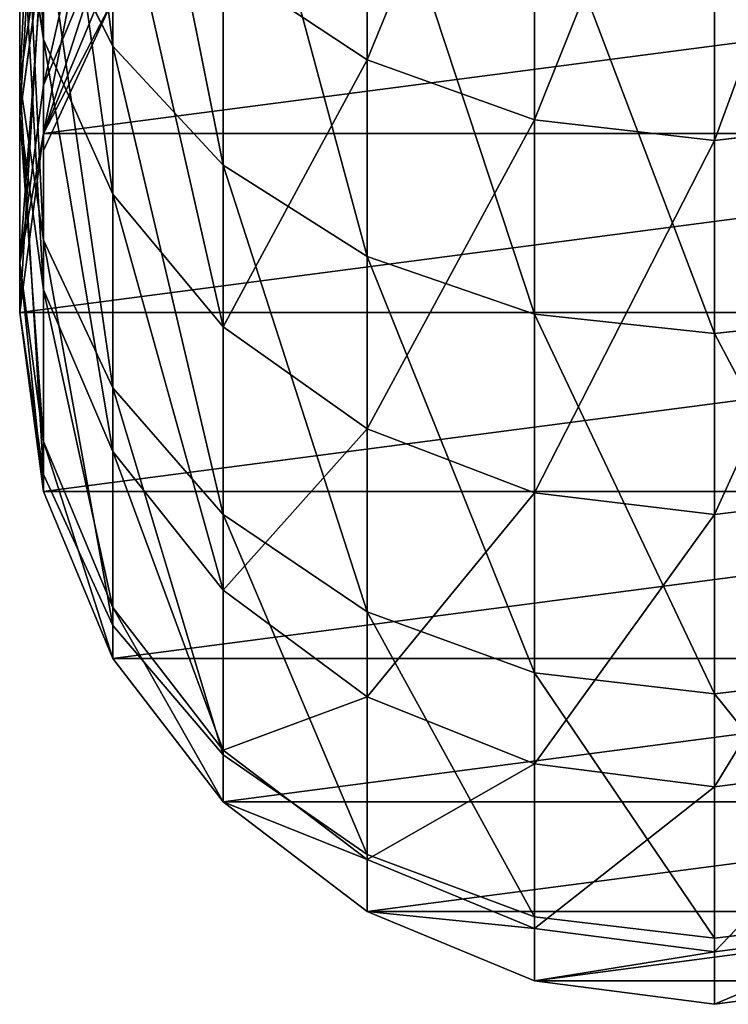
# Model space of a CAD drawing. Header units: inches. Extents: x 15 to 546804, y -66 to 267312.
# Tile 396 of 478: x 433599.34 to 433607.5, y 134581.32 to 134592.67. Entities that reach past the tile are written whole.
import ezdxf

# ---------------------------------------------------------------- set-up
doc = ezdxf.new("R2010")
doc.units = ezdxf.units.IN
doc.header["$MEASUREMENT"] = 0

msp = doc.modelspace()

# ---------------------------------------------------------------- linework, layer by layer
at = {"color": 7, "extrusion": (-1, -1.27576e-07, -3.33067e-16)}
for p, q in [((433603.336, 134597.544, 1633.463), (433603.336, 134592.207, 1625.564)), ((433600.408, 134592.365, 971.322), (433600.408, 134597.349, 963.685)), ((433605.266, 134596.912, 1633.954), (433605.266, 134591.516, 1625.967)), ((433607.336, 134596.696, 1634.121), (433607.336, 134591.28, 1626.105)), ((433599.609, 134596.406, 1623.114), (433599.609, 134592.441, 1615.155)), ((433601.68, 134590.994, 970.55), (433601.68, 134596.091, 962.739)), ((433599.336, 134591.958, 980.958), (433599.336, 134595.677, 973.183)), ((433603.336, 134589.941, 969.959), (433603.336, 134595.125, 962.014)), ((433600.408, 134594.738, 1624.087), (433600.408, 134590.66, 1615.9)), ((433605.266, 134589.279, 969.587), (433605.266, 134594.518, 961.558)), ((433599.609, 134592.441, 1615.155), (433599.336, 134594.353, 1614.356)), ((433599.336, 134594.353, 1614.356), (433599.336, 134591.56, 1606.203)), ((433607.336, 134589.054, 969.46), (433607.336, 134594.311, 961.403)), ((433599.609, 134590.132, 980.228), (433599.609, 134593.963, 972.22)), ((433600.408, 134592.365, 971.322), (433599.609, 134593.963, 972.22)), ((433599.609, 134591.918, 1597.481), (433600.408, 134593.832, 1597.226)), ((433599.336, 134591.958, 980.958), (433599.609, 134593.784, 981.687)), ((433599.609, 134591.359, 989.154), (433599.609, 134593.784, 981.687)), ((433599.336, 134591.56, 1606.203), (433599.609, 134593.56, 1605.662)), ((433599.609, 134593.56, 1605.662), (433599.609, 134591.918, 1597.481)), ((433599.609, 134591.359, 1589.018), (433600.408, 134593.281, 1588.891)), ((433600.408, 134593.281, 1589.154), (433599.609, 134591.359, 1589.154)), ((433600.408, 134593.281, 989.154), (433599.609, 134591.359, 989.154)), ((433603.336, 134592.207, 1625.564), (433601.68, 134593.306, 1624.923)), ((433601.68, 134593.306, 1624.923), (433601.68, 134589.13, 1616.54)), ((433599.609, 134591.162, 989.76), (433600.408, 134592.901, 990.325)), ((433600.408, 134590.66, 1615.9), (433599.609, 134592.441, 1615.155)), ((433599.609, 134592.441, 1615.155), (433599.609, 134589.559, 1606.744)), ((433600.408, 134588.43, 979.548), (433600.408, 134592.365, 971.322)), ((433601.68, 134590.994, 970.55), (433600.408, 134592.365, 971.322)), ((433605.266, 134591.516, 1625.967), (433603.336, 134592.207, 1625.564)), ((433603.336, 134592.207, 1625.564), (433603.336, 134587.956, 1617.031)), ((433599.336, 134589.296, 989.154), (433599.336, 134591.958, 980.958)), ((433599.609, 134590.132, 980.228), (433599.336, 134591.958, 980.958)), ((433599.336, 134589.864, 1597.753), (433599.609, 134591.918, 1597.481)), ((433599.609, 134591.918, 1597.481), (433599.609, 134591.359, 1589.154)), ((433599.609, 134589.559, 1606.744), (433599.336, 134591.56, 1606.203)), ((433599.336, 134591.56, 1606.203), (433599.336, 134589.864, 1597.753)), ((433607.336, 134591.28, 1626.105), (433605.266, 134591.516, 1625.967)), ((433605.266, 134591.516, 1625.967), (433605.266, 134587.218, 1617.34)), ((433609.407, 134591.516, 1625.967), (433607.336, 134591.28, 1626.105)), ((433599.336, 134589.295, 1589.154), (433599.609, 134591.359, 1589.018)), ((433599.609, 134591.359, 1589.154), (433599.336, 134589.295, 1589.154)), ((433599.609, 134591.359, 989.154), (433599.336, 134589.296, 989.154)), ((433599.609, 134591.359, 1589.154), (433599.609, 134591.359, 1589.018)), ((433599.609, 134591.359, 1589.018), (433599.609, 134591.359, 989.154)), ((433599.609, 134591.162, 989.76), (433599.609, 134591.359, 989.154)), ((433607.336, 134591.28, 1626.105), (433607.336, 134586.967, 1617.445)), ((433601.68, 134586.969, 978.964), (433601.68, 134590.994, 970.55)), ((433603.336, 134589.941, 969.959), (433601.68, 134590.994, 970.55)), ((433601.68, 134589.13, 1616.54), (433600.408, 134590.66, 1615.9)), ((433600.408, 134590.66, 1615.9), (433600.408, 134587.695, 1607.248)), ((433599.609, 134587.429, 988.548), (433599.609, 134590.132, 980.228)), ((433600.408, 134588.43, 979.548), (433599.609, 134590.132, 980.228)), ((433599.609, 134587.81, 1598.026), (433599.336, 134589.864, 1597.753)), ((433599.336, 134589.864, 1597.753), (433599.336, 134589.295, 1589.154)), ((433603.336, 134585.848, 978.516), (433603.336, 134589.941, 969.959)), ((433605.266, 134589.279, 969.587), (433603.336, 134589.941, 969.959)), ((433600.408, 134587.695, 1607.248), (433599.609, 134589.559, 1606.744)), ((433599.609, 134589.559, 1606.744), (433599.609, 134587.81, 1598.026)), ((433599.336, 134589.295, 1589.154), (433599.336, 134589.296, 989.154)), ((433599.336, 134589.296, 989.154), (433599.609, 134587.232, 989.154)), ((433599.609, 134587.429, 988.548), (433599.336, 134589.296, 989.154)), ((433599.609, 134587.232, 1589.291), (433599.336, 134589.295, 1589.154)), ((433599.336, 134589.295, 1589.154), (433599.609, 134587.232, 1589.154)), ((433607.336, 134589.296, 989.154), (433607.336, 134589.295, 1589.154)), ((433605.266, 134585.143, 978.235), (433605.266, 134589.279, 969.587)), ((433607.336, 134589.054, 969.46), (433605.266, 134589.279, 969.587)), ((433609.407, 134589.279, 969.587), (433607.336, 134589.054, 969.46)), ((433603.336, 134587.956, 1617.031), (433601.68, 134589.13, 1616.54)), ((433601.68, 134589.13, 1616.54), (433601.68, 134586.095, 1607.681)), ((433607.336, 134584.902, 978.139), (433607.336, 134589.054, 969.46)), ((433600.408, 134585.69, 987.983), (433600.408, 134588.43, 979.548)), ((433601.68, 134586.969, 978.964), (433600.408, 134588.43, 979.548)), ((433605.266, 134587.218, 1617.34), (433603.336, 134587.956, 1617.031)), ((433603.336, 134587.956, 1617.031), (433603.336, 134584.866, 1608.013)), ((433600.408, 134585.896, 1598.281), (433599.609, 134587.81, 1598.026)), ((433599.609, 134587.81, 1598.026), (433599.609, 134587.232, 1589.291)), ((433601.68, 134586.095, 1607.681), (433600.408, 134587.695, 1607.248)), ((433600.408, 134587.695, 1607.248), (433600.408, 134585.896, 1598.281)), ((433600.408, 134585.69, 987.983), (433599.609, 134587.429, 988.548)), ((433600.408, 134585.31, 1589.418), (433599.609, 134587.232, 1589.291)), ((433599.609, 134587.232, 1589.154), (433600.408, 134585.31, 1589.154)), ((433599.609, 134587.232, 1589.154), (433599.609, 134587.232, 989.154)), ((433599.609, 134587.232, 989.154), (433600.408, 134585.31, 989.154)), ((433607.336, 134586.967, 1617.445), (433605.266, 134587.218, 1617.34)), ((433605.266, 134587.218, 1617.34), (433605.266, 134584.094, 1608.222)), ((433609.407, 134587.218, 1617.34), (433607.336, 134586.967, 1617.445)), ((433601.68, 134584.197, 987.498), (433601.68, 134586.969, 978.964)), ((433603.336, 134585.848, 978.516), (433601.68, 134586.969, 978.964)), ((433607.336, 134586.967, 1617.445), (433607.336, 134583.831, 1608.293)), ((433603.336, 134584.866, 1608.013), (433601.68, 134586.095, 1607.681)), ((433601.68, 134586.095, 1607.681), (433601.68, 134584.252, 1598.499)), ((433601.68, 134584.252, 1598.499), (433600.408, 134585.896, 1598.281)), ((433600.408, 134585.896, 1598.281), (433600.408, 134585.31, 1589.418)), ((433603.336, 134583.051, 987.126), (433603.336, 134585.848, 978.516)), ((433605.266, 134585.143, 978.235), (433603.336, 134585.848, 978.516)), ((433601.68, 134584.197, 987.498), (433600.408, 134585.69, 987.983)), ((433601.68, 134583.659, 1589.527), (433600.408, 134585.31, 1589.418)), ((433600.408, 134585.31, 1589.154), (433601.68, 134583.659, 1589.154)), ((433600.408, 134585.31, 1589.154), (433600.408, 134585.31, 989.154)), ((433600.408, 134585.31, 989.154), (433601.68, 134583.659, 989.154)), ((433605.266, 134582.331, 986.892), (433605.266, 134585.143, 978.235)), ((433607.336, 134584.902, 978.139), (433605.266, 134585.143, 978.235)), ((433609.407, 134585.143, 978.235), (433607.336, 134584.902, 978.139)), ((433605.266, 134584.094, 1608.222), (433603.336, 134584.866, 1608.013)), ((433603.336, 134584.866, 1608.013), (433603.336, 134582.991, 1598.666)), ((433607.336, 134582.085, 986.812), (433607.336, 134584.902, 978.139)), ((433603.336, 134582.991, 1598.666), (433601.68, 134584.252, 1598.499)), ((433601.68, 134584.252, 1598.499), (433601.68, 134583.659, 1589.527)), ((433603.336, 134583.051, 987.126), (433601.68, 134584.197, 987.498)), ((433607.336, 134583.831, 1608.293), (433605.266, 134584.094, 1608.222)), ((433605.266, 134584.094, 1608.222), (433605.266, 134582.198, 1598.772)), ((433609.407, 134584.094, 1608.222), (433607.336, 134583.831, 1608.293)), ((433607.336, 134583.831, 1608.293), (433607.336, 134581.927, 1598.808)), ((433603.336, 134582.392, 1589.611), (433601.68, 134583.659, 1589.527)), ((433601.68, 134583.659, 1589.154), (433603.336, 134582.392, 1589.154)), ((433601.68, 134583.659, 1589.154), (433601.68, 134583.659, 989.154)), ((433601.68, 134583.659, 989.154), (433603.336, 134582.392, 989.154)), ((433605.266, 134582.331, 986.892), (433603.336, 134583.051, 987.126)), ((433605.266, 134582.198, 1598.772), (433603.336, 134582.991, 1598.666)), ((433603.336, 134582.991, 1598.666), (433603.336, 134582.392, 1589.611)), ((433605.266, 134581.595, 1589.663), (433603.336, 134582.392, 1589.611)), ((433603.336, 134582.392, 1589.154), (433605.266, 134581.595, 1589.154)), ((433603.336, 134582.392, 1589.154), (433603.336, 134582.392, 989.154)), ((433603.336, 134582.392, 989.154), (433605.266, 134581.595, 989.154)), ((433607.336, 134582.085, 986.812), (433605.266, 134582.331, 986.892)), ((433609.407, 134582.331, 986.892), (433607.336, 134582.085, 986.812)), ((433607.336, 134581.927, 1598.808), (433605.266, 134582.198, 1598.772)), ((433605.266, 134582.198, 1598.772), (433605.266, 134581.595, 1589.663)), ((433609.407, 134582.198, 1598.772), (433607.336, 134581.927, 1598.808)), ((433607.336, 134581.927, 1598.808), (433607.336, 134581.324, 1589.681)), ((433607.336, 134581.324, 1589.681), (433605.266, 134581.595, 1589.663)), ((433605.266, 134581.595, 1589.154), (433607.336, 134581.324, 1589.154)), ((433605.266, 134581.595, 1589.154), (433605.266, 134581.595, 989.154)), ((433605.266, 134581.595, 989.154), (433607.336, 134581.324, 989.154)), ((433609.407, 134581.595, 1589.663), (433607.336, 134581.324, 1589.681)), ((433607.336, 134581.324, 1589.154), (433609.407, 134581.595, 1589.154)), ((433607.336, 134581.324, 989.154), (433609.407, 134581.595, 989.154)), ((433607.336, 134581.324, 1589.154), (433607.336, 134581.324, 989.154))]:
    msp.add_line(p, q, dxfattribs=at)
for centre, start, end in [((-134652.555, 1005.192, -433607.354), 254.99999, 345.78565), ((-134654.555, 1589.154, -433607.354), 359.99999, 90.78565)]:
    msp.add_arc(centre, 65.315, start, end, dxfattribs=at)

# ---------------------------------------------------------------- meshes
at = {"color": 7}
mesh = msp.add_polyface(dxfattribs=at)
corners = [(433599.609, 134598.814, 964.785), (433600.408, 134592.365, 971.322), (433600.408, 134597.349, 963.685), (433599.609, 134593.963, 972.22)]
mesh.append_faces([[corners[k] for k in face] for face in [(0, 1, 2), (1, 0, 3)]], dxfattribs={"vtx0": -1, "color": 7})
mesh = msp.add_polyface(dxfattribs=at)
corners = [(433601.68, 134593.306, 1624.923), (433603.336, 134597.544, 1633.463), (433603.336, 134592.207, 1625.564), (433601.68, 134598.549, 1632.683)]
mesh.append_faces([[corners[k] for k in face] for face in [(0, 1, 2), (1, 0, 3)]], dxfattribs={"vtx0": -1, "color": 7})
mesh = msp.add_polyface(dxfattribs=at)
corners = [(433599.336, 134598.196, 1622.07), (433599.609, 134592.441, 1615.155), (433599.336, 134594.353, 1614.356), (433599.609, 134596.406, 1623.114)]
mesh.append_faces([[corners[k] for k in face] for face in [(0, 1, 2), (1, 0, 3)]], dxfattribs={"vtx0": -1, "color": 7})
mesh = msp.add_polyface(dxfattribs=at)
corners = [(433603.336, 134592.207, 1625.564), (433605.266, 134596.912, 1633.954), (433605.266, 134591.516, 1625.967), (433603.336, 134597.544, 1633.463)]
mesh.append_faces([[corners[k] for k in face] for face in [(0, 1, 2), (1, 0, 3)]], dxfattribs={"vtx0": -1, "color": 7})
mesh = msp.add_polyface(dxfattribs=at)
corners = [(433599.609, 134597.391, 974.147), (433599.336, 134591.958, 980.958), (433599.336, 134595.677, 973.183), (433599.609, 134593.784, 981.687)]
mesh.append_faces([[corners[k] for k in face] for face in [(0, 1, 2), (1, 0, 3)]], dxfattribs={"vtx0": -1, "color": 7})
mesh = msp.add_polyface(dxfattribs=at)
corners = [(433600.408, 134597.349, 963.685), (433601.68, 134590.994, 970.55), (433601.68, 134596.091, 962.739), (433600.408, 134592.365, 971.322)]
mesh.append_faces([[corners[k] for k in face] for face in [(0, 1, 2), (1, 0, 3)]], dxfattribs={"vtx0": -1, "color": 7})
mesh = msp.add_polyface(dxfattribs=at)
corners = [(433609.407, 134581.595, 1589.154), (433605.266, 134581.595, 1589.154), (433607.336, 134581.324, 1589.154), (433611.336, 134582.392, 1589.154), (433603.336, 134582.392, 1589.154), (433612.993, 134583.659, 1589.154), (433601.68, 134583.659, 1589.154), (433614.265, 134585.31, 1589.154), (433600.408, 134585.31, 1589.154), (433615.064, 134587.232, 1589.154), (433599.609, 134587.232, 1589.154), (433615.336, 134589.295, 1589.154), (433599.336, 134589.295, 1589.154), (433615.064, 134591.359, 1589.154), (433599.609, 134591.359, 1589.154), (433614.265, 134593.281, 1589.154), (433600.408, 134593.281, 1589.154), (433612.993, 134594.932, 1589.154), (433601.68, 134594.932, 1589.154), (433611.336, 134596.199, 1589.154), (433603.336, 134596.199, 1589.154), (433609.407, 134596.995, 1589.154), (433605.266, 134596.995, 1589.154), (433607.336, 134597.267, 1589.154)]
mesh.append_faces([[corners[k] for k in face] for face in [(0, 1, 2), (22, 21, 23)]], dxfattribs={"vtx0": -1, "color": 7})
mesh.append_faces([[corners[k] for k in face] for face in [(1, 3, 4), (4, 5, 6), (6, 7, 8), (8, 9, 10), (10, 11, 12), (12, 13, 14), (14, 15, 16), (16, 17, 18), (18, 19, 20), (20, 21, 22)]], dxfattribs={"vtx0": -1, "vtx1": -1, "color": 7})
mesh.append_faces([[corners[k] for k in face] for face in [(1, 0, 3), (4, 3, 5), (6, 5, 7), (8, 7, 9), (10, 9, 11), (12, 11, 13), (14, 13, 15), (16, 15, 17), (18, 17, 19), (20, 19, 21)]], dxfattribs={"vtx0": -1, "vtx2": -1, "color": 7})
mesh = msp.add_polyface(dxfattribs=at)
corners = [(433605.266, 134591.516, 1625.967), (433607.336, 134596.696, 1634.121), (433607.336, 134591.28, 1626.105), (433605.266, 134596.912, 1633.954)]
mesh.append_faces([[corners[k] for k in face] for face in [(0, 1, 2), (1, 0, 3)]], dxfattribs={"vtx0": -1, "color": 7})
mesh = msp.add_polyface(dxfattribs=at)
corners = [(433607.336, 134591.28, 1626.105), (433609.407, 134596.912, 1633.954), (433609.407, 134591.516, 1625.967), (433607.336, 134596.696, 1634.121)]
mesh.append_faces([[corners[k] for k in face] for face in [(0, 1, 2), (1, 0, 3)]], dxfattribs={"vtx0": -1, "color": 7})
mesh = msp.add_polyface(dxfattribs=at)
corners = [(433599.609, 134596.406, 1623.114), (433600.408, 134590.66, 1615.9), (433599.609, 134592.441, 1615.155), (433600.408, 134594.738, 1624.087)]
mesh.append_faces([[corners[k] for k in face] for face in [(0, 1, 2), (1, 0, 3)]], dxfattribs={"vtx0": -1, "color": 7})
mesh = msp.add_polyface(dxfattribs=at)
corners = [(433599.609, 134596.265, 1613.556), (433599.336, 134591.56, 1606.203), (433599.609, 134593.56, 1605.662), (433599.336, 134594.353, 1614.356)]
mesh.append_faces([[corners[k] for k in face] for face in [(0, 1, 2), (1, 0, 3)]], dxfattribs={"vtx0": -1, "color": 7})
mesh = msp.add_polyface(dxfattribs=at)
corners = [(433601.68, 134596.091, 962.739), (433603.336, 134589.941, 969.959), (433603.336, 134595.125, 962.014), (433601.68, 134590.994, 970.55)]
mesh.append_faces([[corners[k] for k in face] for face in [(0, 1, 2), (1, 0, 3)]], dxfattribs={"vtx0": -1, "color": 7})
mesh = msp.add_polyface(dxfattribs=at)
corners = [(433599.336, 134595.677, 973.183), (433599.609, 134590.132, 980.228), (433599.609, 134593.963, 972.22), (433599.336, 134591.958, 980.958)]
mesh.append_faces([[corners[k] for k in face] for face in [(0, 1, 2), (1, 0, 3)]], dxfattribs={"vtx0": -1, "color": 7})
mesh = msp.add_polyface(dxfattribs=at)
corners = [(433600.408, 134595.486, 982.367), (433599.609, 134591.359, 989.154), (433599.609, 134593.784, 981.687), (433600.408, 134593.281, 989.154)]
mesh.append_faces([[corners[k] for k in face] for face in [(0, 1, 2), (1, 0, 3)]], dxfattribs={"vtx0": -1, "color": 7})
mesh = msp.add_polyface(dxfattribs=at)
corners = [(433600.408, 134595.424, 1605.158), (433599.609, 134591.918, 1597.481), (433600.408, 134593.832, 1597.226), (433599.609, 134593.56, 1605.662)]
mesh.append_faces([[corners[k] for k in face] for face in [(0, 1, 2), (1, 0, 3)]], dxfattribs={"vtx0": -1, "color": 7})
mesh = msp.add_polyface(dxfattribs=at)
corners = [(433603.336, 134595.125, 962.014), (433605.266, 134589.279, 969.587), (433605.266, 134594.518, 961.558), (433603.336, 134589.941, 969.959)]
mesh.append_faces([[corners[k] for k in face] for face in [(0, 1, 2), (1, 0, 3)]], dxfattribs={"vtx0": -1, "color": 7})
mesh = msp.add_polyface(dxfattribs=at)
corners = [(433600.408, 134594.738, 1624.087), (433601.68, 134589.13, 1616.54), (433600.408, 134590.66, 1615.9), (433601.68, 134593.306, 1624.923)]
mesh.append_faces([[corners[k] for k in face] for face in [(0, 1, 2), (1, 0, 3)]], dxfattribs={"vtx0": -1, "color": 7})
mesh = msp.add_polyface(dxfattribs=at)
corners = [(433605.266, 134594.518, 961.558), (433607.336, 134589.054, 969.46), (433607.336, 134594.311, 961.403), (433605.266, 134589.279, 969.587)]
mesh.append_faces([[corners[k] for k in face] for face in [(0, 1, 2), (1, 0, 3)]], dxfattribs={"vtx0": -1, "color": 7})
mesh = msp.add_polyface(dxfattribs=at)
corners = [(433607.336, 134594.311, 961.403), (433609.407, 134589.279, 969.587), (433609.407, 134594.518, 961.558), (433607.336, 134589.054, 969.46)]
mesh.append_faces([[corners[k] for k in face] for face in [(0, 1, 2), (1, 0, 3)]], dxfattribs={"vtx0": -1, "color": 7})
mesh = msp.add_polyface(dxfattribs=at)
corners = [(433599.336, 134594.353, 1614.356), (433599.609, 134589.559, 1606.744), (433599.336, 134591.56, 1606.203), (433599.609, 134592.441, 1615.155)]
mesh.append_faces([[corners[k] for k in face] for face in [(0, 1, 2), (1, 0, 3)]], dxfattribs={"vtx0": -1, "color": 7})
mesh = msp.add_polyface(dxfattribs=at)
corners = [(433599.609, 134593.963, 972.22), (433600.408, 134588.43, 979.548), (433600.408, 134592.365, 971.322), (433599.609, 134590.132, 980.228)]
mesh.append_faces([[corners[k] for k in face] for face in [(0, 1, 2), (1, 0, 3)]], dxfattribs={"vtx0": -1, "color": 7})
mesh = msp.add_polyface(dxfattribs=at)
corners = [(433600.408, 134593.832, 1597.226), (433599.609, 134591.359, 1589.154), (433600.408, 134593.281, 1589.154), (433599.609, 134591.918, 1597.481)]
mesh.append_faces([[corners[k] for k in face] for face in [(0, 1, 2), (1, 0, 3)]], dxfattribs={"vtx0": -1, "color": 7})
mesh = msp.add_polyface(dxfattribs=at)
corners = [(433599.609, 134593.784, 981.687), (433599.336, 134589.296, 989.154), (433599.336, 134591.958, 980.958), (433599.609, 134591.359, 989.154)]
mesh.append_faces([[corners[k] for k in face] for face in [(0, 1, 2), (1, 0, 3)]], dxfattribs={"vtx0": -1, "color": 7})
mesh = msp.add_polyface(dxfattribs=at)
corners = [(433599.609, 134593.56, 1605.662), (433599.336, 134589.864, 1597.753), (433599.609, 134591.918, 1597.481), (433599.336, 134591.56, 1606.203)]
mesh.append_faces([[corners[k] for k in face] for face in [(0, 1, 2), (1, 0, 3)]], dxfattribs={"vtx0": -1, "color": 7})
mesh = msp.add_polyface(dxfattribs=at)
corners = [(433599.609, 134591.359, 1589.018), (433600.408, 134593.281, 989.154), (433599.609, 134591.359, 989.154), (433600.408, 134593.281, 1588.891)]
mesh.append_faces([[corners[k] for k in face] for face in [(0, 1, 2), (1, 0, 3)]], dxfattribs={"vtx0": -1, "color": 7})
mesh = msp.add_polyface(dxfattribs=at)
corners = [(433600.408, 134592.901, 990.325), (433599.609, 134591.359, 989.154), (433600.408, 134593.281, 989.154), (433599.609, 134591.162, 989.76)]
mesh.append_faces([[corners[k] for k in face] for face in [(0, 1, 2), (1, 0, 3)]], dxfattribs={"vtx0": -1, "color": 7})
mesh = msp.add_polyface(dxfattribs=at)
corners = [(433601.68, 134589.13, 1616.54), (433603.336, 134592.207, 1625.564), (433603.336, 134587.956, 1617.031), (433601.68, 134593.306, 1624.923)]
mesh.append_faces([[corners[k] for k in face] for face in [(0, 1, 2), (1, 0, 3)]], dxfattribs={"vtx0": -1, "color": 7})
mesh = msp.add_polyface(dxfattribs=at)
corners = [(433599.609, 134592.441, 1615.155), (433600.408, 134587.695, 1607.248), (433599.609, 134589.559, 1606.744), (433600.408, 134590.66, 1615.9)]
mesh.append_faces([[corners[k] for k in face] for face in [(0, 1, 2), (1, 0, 3)]], dxfattribs={"vtx0": -1, "color": 7})
mesh = msp.add_polyface(dxfattribs=at)
corners = [(433600.408, 134592.365, 971.322), (433601.68, 134586.969, 978.964), (433601.68, 134590.994, 970.55), (433600.408, 134588.43, 979.548)]
mesh.append_faces([[corners[k] for k in face] for face in [(0, 1, 2), (1, 0, 3)]], dxfattribs={"vtx0": -1, "color": 7})
mesh = msp.add_polyface(dxfattribs=at)
corners = [(433603.336, 134587.956, 1617.031), (433605.266, 134591.516, 1625.967), (433605.266, 134587.218, 1617.34), (433603.336, 134592.207, 1625.564)]
mesh.append_faces([[corners[k] for k in face] for face in [(0, 1, 2), (1, 0, 3)]], dxfattribs={"vtx0": -1, "color": 7})
mesh = msp.add_polyface(dxfattribs=at)
corners = [(433599.336, 134591.958, 980.958), (433599.609, 134587.429, 988.548), (433599.609, 134590.132, 980.228), (433599.336, 134589.296, 989.154)]
mesh.append_faces([[corners[k] for k in face] for face in [(0, 1, 2), (1, 0, 3)]], dxfattribs={"vtx0": -1, "color": 7})
mesh = msp.add_polyface(dxfattribs=at)
corners = [(433599.609, 134591.359, 1589.154), (433599.336, 134589.864, 1597.753), (433599.336, 134589.295, 1589.154), (433599.609, 134591.918, 1597.481)]
mesh.append_faces([[corners[k] for k in face] for face in [(0, 1, 2), (1, 0, 3)]], dxfattribs={"vtx0": -1, "color": 7})
mesh = msp.add_polyface(dxfattribs=at)
corners = [(433599.336, 134591.56, 1606.203), (433599.609, 134587.81, 1598.026), (433599.336, 134589.864, 1597.753), (433599.609, 134589.559, 1606.744)]
mesh.append_faces([[corners[k] for k in face] for face in [(0, 1, 2), (1, 0, 3)]], dxfattribs={"vtx0": -1, "color": 7})
mesh = msp.add_polyface(dxfattribs=at)
corners = [(433605.266, 134587.218, 1617.34), (433607.336, 134591.28, 1626.105), (433607.336, 134586.967, 1617.445), (433605.266, 134591.516, 1625.967)]
mesh.append_faces([[corners[k] for k in face] for face in [(0, 1, 2), (1, 0, 3)]], dxfattribs={"vtx0": -1, "color": 7})
mesh = msp.add_polyface(dxfattribs=at)
corners = [(433607.336, 134586.967, 1617.445), (433609.407, 134591.516, 1625.967), (433609.407, 134587.218, 1617.34), (433607.336, 134591.28, 1626.105)]
mesh.append_faces([[corners[k] for k in face] for face in [(0, 1, 2), (1, 0, 3)]], dxfattribs={"vtx0": -1, "color": 7})
mesh = msp.add_polyface(dxfattribs=at)
corners = [(433599.336, 134589.295, 1589.154), (433599.609, 134591.359, 989.154), (433599.336, 134589.296, 989.154), (433599.609, 134591.359, 1589.018)]
mesh.append_faces([[corners[k] for k in face] for face in [(0, 1, 2), (1, 0, 3)]], dxfattribs={"vtx0": -1, "color": 7})
mesh = msp.add_polyface(dxfattribs=at)
corners = [(433601.68, 134590.994, 970.55), (433603.336, 134585.848, 978.516), (433603.336, 134589.941, 969.959), (433601.68, 134586.969, 978.964)]
mesh.append_faces([[corners[k] for k in face] for face in [(0, 1, 2), (1, 0, 3)]], dxfattribs={"vtx0": -1, "color": 7})
mesh = msp.add_polyface(dxfattribs=at)
corners = [(433600.408, 134590.66, 1615.9), (433601.68, 134586.095, 1607.681), (433600.408, 134587.695, 1607.248), (433601.68, 134589.13, 1616.54)]
mesh.append_faces([[corners[k] for k in face] for face in [(0, 1, 2), (1, 0, 3)]], dxfattribs={"vtx0": -1, "color": 7})
mesh = msp.add_polyface(dxfattribs=at)
corners = [(433599.609, 134590.132, 980.228), (433600.408, 134585.69, 987.983), (433600.408, 134588.43, 979.548), (433599.609, 134587.429, 988.548)]
mesh.append_faces([[corners[k] for k in face] for face in [(0, 1, 2), (1, 0, 3)]], dxfattribs={"vtx0": -1, "color": 7})
mesh = msp.add_polyface(dxfattribs=at)
corners = [(433599.336, 134589.864, 1597.753), (433599.609, 134587.232, 1589.291), (433599.336, 134589.295, 1589.154), (433599.609, 134587.81, 1598.026)]
mesh.append_faces([[corners[k] for k in face] for face in [(0, 1, 2), (1, 0, 3)]], dxfattribs={"vtx0": -1, "color": 7})
mesh = msp.add_polyface(dxfattribs=at)
corners = [(433603.336, 134589.941, 969.959), (433605.266, 134585.143, 978.235), (433605.266, 134589.279, 969.587), (433603.336, 134585.848, 978.516)]
mesh.append_faces([[corners[k] for k in face] for face in [(0, 1, 2), (1, 0, 3)]], dxfattribs={"vtx0": -1, "color": 7})
mesh = msp.add_polyface(dxfattribs=at)
corners = [(433599.609, 134589.559, 1606.744), (433600.408, 134585.896, 1598.281), (433599.609, 134587.81, 1598.026), (433600.408, 134587.695, 1607.248)]
mesh.append_faces([[corners[k] for k in face] for face in [(0, 1, 2), (1, 0, 3)]], dxfattribs={"vtx0": -1, "color": 7})
mesh = msp.add_polyface(dxfattribs=at)
corners = [(433599.609, 134587.232, 1589.154), (433599.336, 134589.296, 989.154), (433599.609, 134587.232, 989.154), (433599.336, 134589.295, 1589.154)]
mesh.append_faces([[corners[k] for k in face] for face in [(0, 1, 2), (1, 0, 3)]], dxfattribs={"vtx0": -1, "color": 7})
mesh = msp.add_polyface(dxfattribs=at)
corners = [(433605.266, 134589.279, 969.587), (433607.336, 134584.902, 978.139), (433607.336, 134589.054, 969.46), (433605.266, 134585.143, 978.235)]
mesh.append_faces([[corners[k] for k in face] for face in [(0, 1, 2), (1, 0, 3)]], dxfattribs={"vtx0": -1, "color": 7})
mesh = msp.add_polyface(dxfattribs=at)
corners = [(433607.336, 134589.054, 969.46), (433609.407, 134585.143, 978.235), (433609.407, 134589.279, 969.587), (433607.336, 134584.902, 978.139)]
mesh.append_faces([[corners[k] for k in face] for face in [(0, 1, 2), (1, 0, 3)]], dxfattribs={"vtx0": -1, "color": 7})
mesh = msp.add_polyface(dxfattribs=at)
corners = [(433601.68, 134586.095, 1607.681), (433603.336, 134587.956, 1617.031), (433603.336, 134584.866, 1608.013), (433601.68, 134589.13, 1616.54)]
mesh.append_faces([[corners[k] for k in face] for face in [(0, 1, 2), (1, 0, 3)]], dxfattribs={"vtx0": -1, "color": 7})
mesh = msp.add_polyface(dxfattribs=at)
corners = [(433600.408, 134588.43, 979.548), (433601.68, 134584.197, 987.498), (433601.68, 134586.969, 978.964), (433600.408, 134585.69, 987.983)]
mesh.append_faces([[corners[k] for k in face] for face in [(0, 1, 2), (1, 0, 3)]], dxfattribs={"vtx0": -1, "color": 7})
mesh = msp.add_polyface(dxfattribs=at)
corners = [(433603.336, 134584.866, 1608.013), (433605.266, 134587.218, 1617.34), (433605.266, 134584.094, 1608.222), (433603.336, 134587.956, 1617.031)]
mesh.append_faces([[corners[k] for k in face] for face in [(0, 1, 2), (1, 0, 3)]], dxfattribs={"vtx0": -1, "color": 7})
mesh = msp.add_polyface(dxfattribs=at)
corners = [(433599.609, 134587.81, 1598.026), (433600.408, 134585.31, 1589.418), (433599.609, 134587.232, 1589.291), (433600.408, 134585.896, 1598.281)]
mesh.append_faces([[corners[k] for k in face] for face in [(0, 1, 2), (1, 0, 3)]], dxfattribs={"vtx0": -1, "color": 7})
mesh = msp.add_polyface(dxfattribs=at)
corners = [(433600.408, 134587.695, 1607.248), (433601.68, 134584.252, 1598.499), (433600.408, 134585.896, 1598.281), (433601.68, 134586.095, 1607.681)]
mesh.append_faces([[corners[k] for k in face] for face in [(0, 1, 2), (1, 0, 3)]], dxfattribs={"vtx0": -1, "color": 7})
mesh = msp.add_polyface(dxfattribs=at)
corners = [(433600.408, 134585.31, 1589.154), (433599.609, 134587.232, 989.154), (433600.408, 134585.31, 989.154), (433599.609, 134587.232, 1589.154)]
mesh.append_faces([[corners[k] for k in face] for face in [(0, 1, 2), (1, 0, 3)]], dxfattribs={"vtx0": -1, "color": 7})
mesh = msp.add_polyface(dxfattribs=at)
corners = [(433605.266, 134584.094, 1608.222), (433607.336, 134586.967, 1617.445), (433607.336, 134583.831, 1608.293), (433605.266, 134587.218, 1617.34)]
mesh.append_faces([[corners[k] for k in face] for face in [(0, 1, 2), (1, 0, 3)]], dxfattribs={"vtx0": -1, "color": 7})
mesh = msp.add_polyface(dxfattribs=at)
corners = [(433607.336, 134583.831, 1608.293), (433609.407, 134587.218, 1617.34), (433609.407, 134584.094, 1608.222), (433607.336, 134586.967, 1617.445)]
mesh.append_faces([[corners[k] for k in face] for face in [(0, 1, 2), (1, 0, 3)]], dxfattribs={"vtx0": -1, "color": 7})
mesh = msp.add_polyface(dxfattribs=at)
corners = [(433601.68, 134586.969, 978.964), (433603.336, 134583.051, 987.126), (433603.336, 134585.848, 978.516), (433601.68, 134584.197, 987.498)]
mesh.append_faces([[corners[k] for k in face] for face in [(0, 1, 2), (1, 0, 3)]], dxfattribs={"vtx0": -1, "color": 7})
mesh = msp.add_polyface(dxfattribs=at)
corners = [(433601.68, 134584.252, 1598.499), (433603.336, 134584.866, 1608.013), (433603.336, 134582.991, 1598.666), (433601.68, 134586.095, 1607.681)]
mesh.append_faces([[corners[k] for k in face] for face in [(0, 1, 2), (1, 0, 3)]], dxfattribs={"vtx0": -1, "color": 7})
mesh = msp.add_polyface(dxfattribs=at)
corners = [(433600.408, 134585.896, 1598.281), (433601.68, 134583.659, 1589.527), (433600.408, 134585.31, 1589.418), (433601.68, 134584.252, 1598.499)]
mesh.append_faces([[corners[k] for k in face] for face in [(0, 1, 2), (1, 0, 3)]], dxfattribs={"vtx0": -1, "color": 7})
mesh = msp.add_polyface(dxfattribs=at)
corners = [(433603.336, 134585.848, 978.516), (433605.266, 134582.331, 986.892), (433605.266, 134585.143, 978.235), (433603.336, 134583.051, 987.126)]
mesh.append_faces([[corners[k] for k in face] for face in [(0, 1, 2), (1, 0, 3)]], dxfattribs={"vtx0": -1, "color": 7})
mesh = msp.add_polyface(dxfattribs=at)
corners = [(433601.68, 134583.659, 1589.154), (433600.408, 134585.31, 989.154), (433601.68, 134583.659, 989.154), (433600.408, 134585.31, 1589.154)]
mesh.append_faces([[corners[k] for k in face] for face in [(0, 1, 2), (1, 0, 3)]], dxfattribs={"vtx0": -1, "color": 7})
mesh = msp.add_polyface(dxfattribs=at)
corners = [(433605.266, 134585.143, 978.235), (433607.336, 134582.085, 986.812), (433607.336, 134584.902, 978.139), (433605.266, 134582.331, 986.892)]
mesh.append_faces([[corners[k] for k in face] for face in [(0, 1, 2), (1, 0, 3)]], dxfattribs={"vtx0": -1, "color": 7})
mesh = msp.add_polyface(dxfattribs=at)
corners = [(433607.336, 134584.902, 978.139), (433609.407, 134582.331, 986.892), (433609.407, 134585.143, 978.235), (433607.336, 134582.085, 986.812)]
mesh.append_faces([[corners[k] for k in face] for face in [(0, 1, 2), (1, 0, 3)]], dxfattribs={"vtx0": -1, "color": 7})
mesh = msp.add_polyface(dxfattribs=at)
corners = [(433603.336, 134582.991, 1598.666), (433605.266, 134584.094, 1608.222), (433605.266, 134582.198, 1598.772), (433603.336, 134584.866, 1608.013)]
mesh.append_faces([[corners[k] for k in face] for face in [(0, 1, 2), (1, 0, 3)]], dxfattribs={"vtx0": -1, "color": 7})
mesh = msp.add_polyface(dxfattribs=at)
corners = [(433601.68, 134583.659, 1589.527), (433603.336, 134582.991, 1598.666), (433603.336, 134582.392, 1589.611), (433601.68, 134584.252, 1598.499)]
mesh.append_faces([[corners[k] for k in face] for face in [(0, 1, 2), (1, 0, 3)]], dxfattribs={"vtx0": -1, "color": 7})
mesh = msp.add_polyface(dxfattribs=at)
corners = [(433605.266, 134582.198, 1598.772), (433607.336, 134583.831, 1608.293), (433607.336, 134581.927, 1598.808), (433605.266, 134584.094, 1608.222)]
mesh.append_faces([[corners[k] for k in face] for face in [(0, 1, 2), (1, 0, 3)]], dxfattribs={"vtx0": -1, "color": 7})
mesh = msp.add_polyface(dxfattribs=at)
corners = [(433607.336, 134581.927, 1598.808), (433609.407, 134584.094, 1608.222), (433609.407, 134582.198, 1598.772), (433607.336, 134583.831, 1608.293)]
mesh.append_faces([[corners[k] for k in face] for face in [(0, 1, 2), (1, 0, 3)]], dxfattribs={"vtx0": -1, "color": 7})
mesh = msp.add_polyface(dxfattribs=at)
corners = [(433601.68, 134583.659, 1589.154), (433603.336, 134582.392, 989.154), (433603.336, 134582.392, 1589.154), (433601.68, 134583.659, 989.154)]
mesh.append_faces([[corners[k] for k in face] for face in [(0, 1, 2), (1, 0, 3)]], dxfattribs={"vtx0": -1, "color": 7})
mesh = msp.add_polyface(dxfattribs=at)
corners = [(433603.336, 134582.392, 1589.611), (433605.266, 134582.198, 1598.772), (433605.266, 134581.595, 1589.663), (433603.336, 134582.991, 1598.666)]
mesh.append_faces([[corners[k] for k in face] for face in [(0, 1, 2), (1, 0, 3)]], dxfattribs={"vtx0": -1, "color": 7})
mesh = msp.add_polyface(dxfattribs=at)
corners = [(433603.336, 134582.392, 1589.154), (433605.266, 134581.595, 989.154), (433605.266, 134581.595, 1589.154), (433603.336, 134582.392, 989.154)]
mesh.append_faces([[corners[k] for k in face] for face in [(0, 1, 2), (1, 0, 3)]], dxfattribs={"vtx0": -1, "color": 7})
mesh = msp.add_polyface(dxfattribs=at)
corners = [(433605.266, 134581.595, 1589.663), (433607.336, 134581.927, 1598.808), (433607.336, 134581.324, 1589.681), (433605.266, 134582.198, 1598.772)]
mesh.append_faces([[corners[k] for k in face] for face in [(0, 1, 2), (1, 0, 3)]], dxfattribs={"vtx0": -1, "color": 7})
mesh = msp.add_polyface(dxfattribs=at)
corners = [(433607.336, 134581.324, 1589.681), (433609.407, 134582.198, 1598.772), (433609.407, 134581.595, 1589.663), (433607.336, 134581.927, 1598.808)]
mesh.append_faces([[corners[k] for k in face] for face in [(0, 1, 2), (1, 0, 3)]], dxfattribs={"vtx0": -1, "color": 7})
mesh = msp.add_polyface(dxfattribs=at)
corners = [(433605.266, 134581.595, 1589.154), (433607.336, 134581.324, 989.154), (433607.336, 134581.324, 1589.154), (433605.266, 134581.595, 989.154)]
mesh.append_faces([[corners[k] for k in face] for face in [(0, 1, 2), (1, 0, 3)]], dxfattribs={"vtx0": -1, "color": 7})
mesh = msp.add_polyface(dxfattribs=at)
corners = [(433607.336, 134581.324, 1589.154), (433609.407, 134581.595, 989.154), (433609.407, 134581.595, 1589.154), (433607.336, 134581.324, 989.154)]
mesh.append_faces([[corners[k] for k in face] for face in [(0, 1, 2), (1, 0, 3)]], dxfattribs={"vtx0": -1, "color": 7})

doc.saveas('drawing.dxf')
